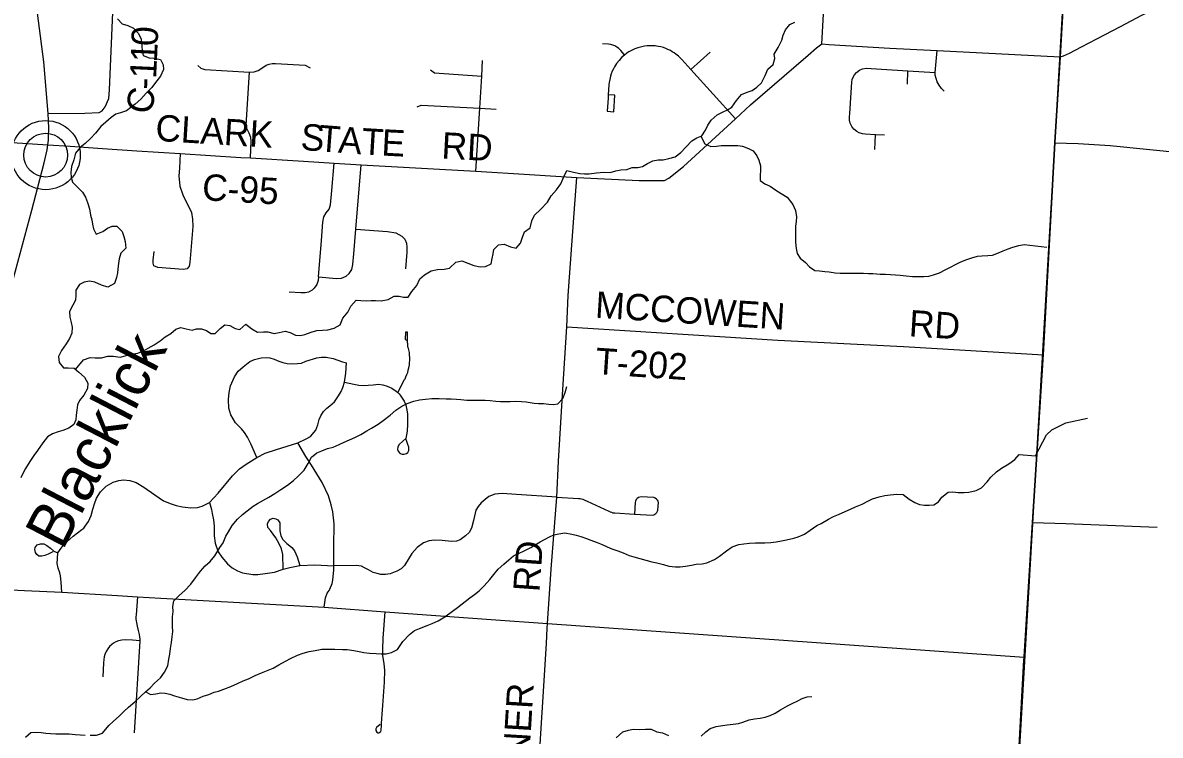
# Model space of a CAD drawing. Extents: x 114843 to 284848, y 317643 to 566895.
# Drawn here: x 259211 to 272149, y 410066 to 418166 of the extents above; entities that cross this region are included whole.
import ezdxf

# ---------------------------------------------------------------- set-up
doc = ezdxf.new("R2010")
doc.units = 0
for name, color, linetype in [('GM_X_City_Street', 7, 'Continuous'), ('GM_X_Corporation', 7, 'Continuous'), ('GM_X_County', 7, 'Continuous'), ('GM_X_County_Road', 7, 'Continuous'), ('GM_X_County_Road_Text', 7, 'Continuous'), ('GM_X_Minor_River', 7, 'Continuous'), ('GM_X_Minor_River_Text', 7, 'Continuous'), ('GM_X_Township', 7, 'Continuous'), ('GM_X_Township_Road', 7, 'Continuous'), ('GM_X_Township_Road_Text', 7, 'Continuous'), ('GM_X_Unincorporated', 7, 'Continuous'), ('GM_X_Unincorporated_Location', 7, 'Continuous')]:
    doc.layers.add(name, color=color, linetype=linetype)

msp = doc.modelspace()

# ---------------------------------------------------------------- linework, layer by layer
at = {"layer": 'GM_X_City_Street'}
for points in [[(270952, 416800), (271216, 416793), (271579, 416769), (272820, 416644), (275852, 416518), (276717, 416455)], [(270698, 412485), (271076, 412473), (272113, 412432)]]:
    msp.add_lwpolyline(points, dxfattribs=at)
at = {"layer": 'GM_X_Corporation'}
msp.add_lwpolyline([(269779, 396349), (270001, 400354), (270127, 402555), (270414, 407583), (271110, 419516), (272597, 419425), (272788, 419410), (274734, 419289), (276970, 419149), (284578, 418656), (284848, 418638)], dxfattribs=at)
at = {"layer": 'GM_X_County'}
for points in [[(271446, 426073), (271110, 419516), (271111, 419492), (271011, 417780), (270951, 416803), (270818, 414394), (270697, 412488), (270600, 410958), (270414, 407575), (270122, 402465), (270001, 400354), (269776, 396299)], [(269776, 396299), (270001, 400354), (270122, 402465), (270414, 407575), (270600, 410958), (270697, 412488), (270818, 414394), (270951, 416803), (271011, 417780), (271111, 419492), (271110, 419516), (271446, 426073)]]:
    msp.add_lwpolyline(points, dxfattribs=at)
at = {"layer": 'GM_X_County_Road'}
for points in [[(259499, 417134), (259449, 417720), (259317, 418743), (259194, 419831), (259158, 420182)], [(268301, 417925), (268350, 418811), (268386, 419224), (268406, 419664)], [(259499, 417134), (259915, 417139), (260080, 417145), (260115, 417165), (260150, 417210), (260190, 417303), (260199, 417403), (260267, 418991)], [(271012, 417777), (271049, 417789), (271118, 417821), (271254, 417891), (271429, 417983), (271696, 418125), (271941, 418251), (272061, 418310), (272118, 418332), (272151, 418341)], [(267318, 417075), (267490, 417232), (268144, 417797), (268238, 417882), (268301, 417925)], [(268301, 417925), (268379, 417920), (269075, 417878), (269611, 417851), (271012, 417777)], [(259497, 416779), (259502, 416830), (259503, 416861), (259506, 416972), (259499, 417134)], [(265512, 416407), (266222, 416374), (266453, 416372), (266512, 416371), (266561, 416400), (266725, 416531), (267318, 417075)], [(257452, 416910), (257463, 416910), (259497, 416779)], [(258630, 413446), (258818, 414177), (259009, 414892), (259075, 415150), (259233, 415738), (259313, 416035), (259455, 416573), (259487, 416720), (259497, 416779)], [(259497, 416779), (259750, 416762), (259957, 416747), (260119, 416736)], [(260119, 416736), (260507, 416711), (261003, 416680), (261692, 416635), (261801, 416629), (262403, 416592), (262752, 416569), (263060, 416550), (264365, 416478), (264974, 416442), (265512, 416407)], [(265176, 411283), (265178, 411335), (265222, 411956), (265284, 412773), (265305, 413183), (265353, 413998), (265399, 414709), (265414, 415067), (265481, 416002), (265512, 416407)], [(264968, 407911), (265167, 411109), (265176, 411283)]]:
    msp.add_lwpolyline(points, dxfattribs=at)
at = {"layer": 'GM_X_Minor_River'}
for points in [[(260289, 418212), (260341, 418154), (260407, 418134), (260469, 418104), (260526, 418042), (260558, 417980), (260566, 417902), (260568, 417844), (260582, 417794), (260648, 417766), (260700, 417764), (260776, 417748), (260809, 417688), (260811, 417634), (260779, 417557), (260721, 417485), (260679, 417431), (260614, 417365), (260552, 417299), (260490, 417240), (260440, 417204), (260390, 417166), (260322, 417140), (260270, 417126), (260216, 417090), (260154, 417034), (260098, 416987), (260038, 416909), (259982, 416849), (259922, 416793), (259864, 416747), (259812, 416682), (259792, 416606), (259766, 416532), (259756, 416462), (259760, 416412), (259778, 416354), (259824, 416304), (259890, 416240), (259926, 416182), (259946, 416123), (259969, 416051), (259983, 415979), (259995, 415927), (260005, 415877), (260015, 415825), (260045, 415761), (260123, 415791), (260173, 415829), (260227, 415855), (260279, 415853), (260340, 415791), (260362, 415735), (260376, 415679), (260382, 415603), (260328, 415545), (260308, 415483), (260296, 415403), (260290, 415324), (260278, 415268), (260254, 415200), (260180, 415160), (260108, 415182), (260029, 415218), (259969, 415228), (259911, 415218), (259855, 415190), (259813, 415125), (259815, 415067), (259811, 415011), (259779, 414955), (259741, 414883), (259747, 414819), (259763, 414759)], [(265599, 416449), (265652, 416449), (265736, 416459), (265820, 416466), (265894, 416464), (265958, 416482), (266014, 416494), (266082, 416496), (266142, 416522), (266207, 416522), (266261, 416532), (266317, 416566), (266377, 416598), (266439, 416609), (266495, 416607), (266561, 416623), (266631, 416643), (266695, 416689), (266753, 416751), (266823, 416823), (266880, 416858), (266934, 416880), (266976, 416946), (267004, 417002), (267042, 417060), (267110, 417120), (267176, 417155), (267228, 417177), (267278, 417207), (267328, 417283), (267386, 417349), (267452, 417375), (267506, 417395), (267560, 417432), (267612, 417484), (267656, 417568), (267684, 417640), (267748, 417690), (267766, 417759), (267758, 417809), (267804, 417883), (267846, 417967), (267860, 418023), (267886, 418085), (267936, 418146), (267992, 418172)], [(266923, 416875), (266968, 416788), (267036, 416758), (267100, 416764), (267154, 416770), (267206, 416772), (267276, 416772), (267345, 416770), (267399, 416764), (267465, 416738), (267519, 416710), (267561, 416654), (267585, 416602), (267603, 416538), (267601, 416486), (267597, 416434), (267597, 416372), (267650, 416334), (267714, 416310), (267778, 416264), (267838, 416226), (267906, 416182), (267970, 416100), (268001, 416033), (268011, 415959), (268009, 415905), (268001, 415853), (267999, 415791), (267999, 415671), (268007, 415599), (268019, 415541), (268055, 415490), (268115, 415442), (268158, 415392), (268222, 415350), (268272, 415347), (268334, 415339), (268384, 415333), (268452, 415323), (268510, 415319), (268576, 415319), (268639, 415321), (268775, 415321), (268829, 415317), (268881, 415315), (268963, 415309), (269025, 415307), (269080, 415303), (269138, 415302), (269192, 415298), (269260, 415288), (269330, 415282), (269462, 415282), (269516, 415286), (269572, 415300), (269639, 415322), (269703, 415356), (269763, 415389), (269821, 415419), (269881, 415449), (269949, 415475), (270007, 415495), (270071, 415511), (270121, 415517), (270189, 415521), (270240, 415525), (270292, 415542), (270362, 415572), (270420, 415594), (270472, 415614), (270542, 415634), (270602, 415644), (270861, 415614)], [(259812, 414225), (259902, 414334), (259976, 414360), (260034, 414356), (260106, 414356), (260179, 414374), (260239, 414374), (260317, 414365), (260375, 414379), (260441, 414399), (260519, 414409), (260585, 414437), (260637, 414465), (260704, 414505), (260772, 414551), (260832, 414594), (260894, 414632), (260952, 414684), (261008, 414702), (261068, 414686), (261138, 414672), (261188, 414686), (261242, 414688), (261299, 414666), (261351, 414634), (261401, 414632), (261457, 414691), (261511, 414733), (261565, 414725), (261625, 414689), (261679, 414679), (261747, 414741), (261816, 414685), (261880, 414647), (261948, 414653), (261998, 414651), (262070, 414635), (262128, 414643), (262196, 414659), (262251, 414643), (262313, 414615), (262369, 414612), (262419, 414622), (262493, 414650), (262555, 414668), (262619, 414670), (262681, 414676), (262753, 414694), (262820, 414732), (262850, 414807), (262910, 414877), (262942, 414945), (263002, 415011), (263058, 415009), (263118, 415003), (263172, 415007), (263224, 415009), (263288, 415003), (263366, 415018), (263436, 415056), (263491, 415056), (263543, 415048), (263595, 415046), (263637, 415112), (263693, 415178), (263729, 415256), (263781, 415301), (263855, 415347), (263927, 415361), (264005, 415365), (264065, 415377), (264135, 415443), (264204, 415461), (264272, 415432), (264342, 415408), (264414, 415390), (264476, 415394), (264538, 415426), (264552, 415484), (264560, 415538), (264568, 415590), (264624, 415642), (264686, 415650), (264757, 415618), (264825, 415603), (264873, 415661), (264891, 415717), (264919, 415789), (264983, 415835), (265003, 415915), (265033, 415980), (265101, 416044), (265181, 416128), (265223, 416198), (265283, 416268), (265333, 416333), (265367, 416413), (265399, 416487), (265477, 416469), (265549, 416451), (265599, 416449)], [(259763, 414759), (259771, 414705), (259768, 414636), (259744, 414578), (259703, 414514), (259651, 414440), (259619, 414370), (259626, 414304), (259676, 414242), (259726, 414242), (259796, 414240), (259850, 414192), (259912, 414136), (259950, 414070), (259948, 414007), (259906, 413933), (259856, 413873), (259834, 413821), (259826, 413763), (259819, 413703), (259813, 413653), (259793, 413600), (259735, 413558), (259666, 413530), (259612, 413516), (259548, 413494), (259494, 413458), (259438, 413390), (259378, 413303), (259338, 413247), (259292, 413179), (259242, 413097), (259212, 413043), (259190, 412991)], [(263947, 413894), (264027, 413892), (264083, 413890), (264143, 413888), (264195, 413882), (264263, 413877), (264313, 413875), (264366, 413877), (264416, 413877), (264470, 413875), (264528, 413871), (264592, 413863), (264644, 413861), (264694, 413859), (264756, 413861), (264814, 413863), (264883, 413861), (264937, 413857), (265029, 413843), (265079, 413839), (265135, 413836), (265193, 413830), (265247, 413826), (265297, 413832), (265353, 413896), (265379, 413964), (265401, 414030)], [(259977, 410066), (260049, 410068), (260119, 410090), (260189, 410178), (260239, 410223), (260311, 410285), (260361, 410335), (260415, 410387), (260485, 410445), (260553, 410509), (260607, 410558), (260659, 410606), (260711, 410660), (260777, 410720), (260822, 410784), (260860, 410857), (260873, 410931), (260883, 410989), (260891, 411053), (260903, 411119), (260911, 411185), (260917, 411247), (260915, 411301), (260913, 411354), (260915, 411412), (260921, 411474), (260919, 411530), (260929, 411594), (260991, 411656), (261053, 411710), (261123, 411785), (261175, 411857), (261233, 411933), (261287, 411993), (261343, 412043), (261397, 412106), (261451, 412200), (261489, 412254), (261521, 412328), (261551, 412380), (261593, 412452), (261653, 412521), (261712, 412577), (261764, 412617), (261830, 412669), (261882, 412701), (262010, 412774), (262078, 412814), (262146, 412858), (262222, 412910), (262290, 412964), (262342, 413010), (262412, 413081), (262458, 413155), (262496, 413229), (262555, 413275), (262613, 413299), (262677, 413325), (262743, 413342), (262809, 413370), (262867, 413398), (262927, 413426), (262987, 413452), (263055, 413486), (263123, 413528), (263177, 413557), (263252, 413601), (263312, 413645), (263390, 413705), (263456, 413761), (263524, 413807), (263582, 413836), (263660, 413864), (263724, 413880), (263792, 413888), (263863, 413896), (263947, 413894)], [(270730, 413243), (270857, 413480), (270917, 413540), (271075, 413619), (271320, 413670)], [(266993, 412027), (267079, 412063), (267137, 412101), (267215, 412163), (267281, 412209), (267355, 412235), (267413, 412243), (267477, 412248), (267544, 412252), (267594, 412252), (267650, 412254), (267720, 412258), (267780, 412264), (267842, 412276), (267898, 412288), (267980, 412306), (268032, 412320), (268101, 412353), (268167, 412399), (268243, 412451), (268293, 412475), (268377, 412521), (268433, 412551), (268491, 412576), (268565, 412610), (268627, 412636), (268683, 412662), (268759, 412694), (268822, 412726), (268876, 412752), (268952, 412777), (269016, 412793), (269078, 412799), (269154, 412805), (269226, 412803), (269295, 412749), (269359, 412713), (269411, 412691), (269469, 412683), (269521, 412683), (269573, 412687), (269627, 412721), (269665, 412773), (269737, 412828), (269791, 412832), (269850, 412826), (269920, 412824), (269972, 412828), (270054, 412848), (270116, 412880), (270182, 412946), (270224, 413001), (270286, 413059), (270344, 413101), (270426, 413151), (270494, 413199), (270544, 413256), (270730, 413243)], [(260609, 410560), (260663, 410530), (260724, 410536), (260780, 410548), (260830, 410546), (260882, 410532), (260938, 410514), (261016, 410490), (261082, 410472), (261144, 410468), (261195, 410480), (261263, 410510), (261327, 410530), (261387, 410555), (261437, 410567), (261497, 410591), (261579, 410619), (261653, 410655), (261717, 410683), (261778, 410709), (261854, 410746), (261926, 410776), (262002, 410806), (262060, 410830), (262122, 410866), (262198, 410910), (262256, 410938), (262336, 410975), (262399, 410999), (262469, 411017), (262535, 411031), (262613, 411043), (262697, 411045), (262759, 411045), (262847, 411041), (262901, 411039), (262978, 411029), (263036, 411020), (263090, 411008), (263154, 411000), (263232, 410994), (263288, 410990), (263344, 410992), (263405, 411006), (263473, 411042), (263535, 411132), (263611, 411211), (263667, 411255), (263725, 411279), (263809, 411313), (263869, 411335), (263937, 411367), (264011, 411414), (264099, 411478), (264154, 411520), (264298, 411628), (264348, 411666), (264402, 411709), (264460, 411763), (264522, 411835), (264568, 411893), (264620, 411953), (264684, 412011), (264740, 412060), (264794, 412106), (264850, 412134), (264916, 412162), (264990, 412202), (265041, 412230), (265097, 412263), (265147, 412291), (265203, 412323), (265253, 412343), (265307, 412355), (265375, 412367), (265455, 412353), (265505, 412339), (265557, 412325), (265622, 412301), (265674, 412285), (265744, 412257), (265802, 412233), (265858, 412207), (265910, 412185), (265979, 412161), (266039, 412139), (266109, 412110), (266161, 412096), (266231, 412074), (266299, 412058), (266367, 412038), (266424, 412026), (266500, 412006), (266560, 411990), (266634, 411982), (266690, 411980), (266750, 411988), (266816, 412000), (266872, 412010), (266937, 412014), (266993, 412027)], [(266929, 410055), (266981, 410105), (267031, 410141), (267099, 410165), (267169, 410177), (267223, 410185), (267293, 410191), (267353, 410200), (267403, 410216), (267475, 410240), (267534, 410254), (267600, 410260), (267654, 410272), (267712, 410292), (267768, 410316), (267830, 410354), (267908, 410399), (267970, 410429), (268020, 410453), (268078, 410483), (268134, 410501), (268185, 410507)], [(259241, 410043), (259301, 410099), (259351, 410101), (259421, 410099), (259473, 410091), (259526, 410085), (259588, 410082), (259650, 410084), (259738, 410084), (259808, 410076), (259868, 410072), (259920, 410066)], [(265959, 410037), (266037, 410106), (266101, 410122), (266155, 410134), (266225, 410132), (266295, 410134), (266359, 410134), (266423, 410104), (266486, 410094), (266556, 410064)]]:
    msp.add_lwpolyline(points, dxfattribs=at)
at = {"layer": 'GM_X_Township'}
for points in [[(259157, 420184), (261172, 420071), (263064, 419969), (266574, 419773), (268405, 419666), (271111, 419492), (271011, 417780), (270951, 416803), (270818, 414394), (270697, 412488), (270600, 410958), (270414, 407575)], [(269776, 396299), (270001, 400354), (270122, 402465), (270414, 407575), (270600, 410958), (270697, 412488), (270818, 414394), (270951, 416803), (271011, 417780), (271111, 419492), (274446, 419299), (276991, 419147), (280694, 418905), (284578, 418656), (284848, 418638)]]:
    msp.add_lwpolyline(points, dxfattribs=at)
at = {"layer": 'GM_X_Township_Road'}
for p, q in [((266810, 417633), (267031, 417831)), ((269273, 417468), (269280, 417619)), ((264408, 417193), (264596, 417182)), ((268902, 416724), (268912, 416892)), ((260516, 411641), (260499, 411436)), ((265178, 411335), (270601, 410955))]:
    msp.add_line(p, q, dxfattribs=at)
for points in [[(266055, 417799), (266035, 417825), (266014, 417850), (266003, 417862), (265986, 417878), (265969, 417890), (265946, 417904), (265924, 417912), (265901, 417920), (265875, 417923), (265806, 417927)], [(267318, 417075), (266810, 417633), (266708, 417747), (266692, 417765), (266670, 417786), (266640, 417810), (266620, 417824), (266598, 417837), (266577, 417849), (266548, 417863), (266524, 417873), (266498, 417883), (266468, 417891), (266443, 417896), (266421, 417900), (266404, 417902), (266368, 417905), (266340, 417904), (266312, 417902), (266281, 417899), (266238, 417889), (266206, 417880), (266172, 417868), (266134, 417851), (266105, 417834), (266081, 417820), (266055, 417799), (266023, 417772), (265993, 417737), (265966, 417704), (265952, 417683), (265942, 417666), (265929, 417643), (265916, 417615), (265905, 417585), (265896, 417557), (265888, 417519), (265881, 417488), (265878, 417461), (265871, 417348), (265868, 417310)], [(269693, 417390), (269660, 417419), (269633, 417457), (269613, 417494), (269599, 417531), (269591, 417570), (269589, 417599), (269611, 417851)], [(261201, 417680), (261236, 417649), (261283, 417635), (261789, 417605)], [(261789, 417605), (261842, 417607), (261887, 417622), (261930, 417649), (261978, 417684), (262012, 417696), (262047, 417701), (262087, 417702), (262422, 417682), (262481, 417652)], [(264365, 416478), (264408, 417193), (264433, 417559), (264442, 417737)], [(270911, 416051), (270952, 416800), (271012, 417777)], [(261801, 416629), (261809, 416818), (261804, 416861), (261786, 416910), (261758, 416965), (261753, 417003), (261789, 417605)], [(263848, 417630), (263893, 417597), (264433, 417559)], [(269011, 416887), (268912, 416892), (268793, 416901), (268761, 416904), (268726, 416913), (268697, 416929), (268664, 416956), (268640, 416988), (268622, 417025), (268616, 417060), (268615, 417096), (268618, 417133), (268640, 417491), (268645, 417519), (268655, 417549), (268671, 417573), (268694, 417602), (268729, 417627), (268763, 417641), (268803, 417648), (268862, 417644), (269280, 417619), (269589, 417599)], [(265868, 417310), (265858, 417159), (265934, 417153), (265947, 417342), (265876, 417346)], [(263696, 417211), (263743, 417229), (264408, 417193)], [(261003, 416680), (260993, 416513), (260987, 416426), (260997, 416307), (261030, 416209), (261129, 416010), (261142, 415932), (261145, 415850), (261113, 415439), (261103, 415399), (261081, 415369), (261035, 415360), (260747, 415385), (260702, 415404), (260695, 415431), (260695, 415467), (260704, 415565)], [(262576, 415277), (262609, 415690), (262625, 415899), (262636, 415958), (262663, 416005), (262696, 416047), (262712, 416096), (262726, 416260), (262752, 416569)], [(262576, 415277), (262781, 415259), (262836, 415263), (262889, 415285), (262923, 415314), (262953, 415361), (262967, 415416), (262976, 415540), (263001, 415820), (263060, 416550)], [(270819, 414376), (270820, 414391), (270911, 416051)], [(263001, 415820), (263359, 415791), (263453, 415778), (263522, 415740), (263558, 415704), (263576, 415660), (263581, 415613), (263579, 415558), (263563, 415367)], [(262576, 415277), (262570, 415237), (262554, 415189), (262527, 415150), (262503, 415126), (262461, 415105), (262423, 415095), (262375, 415094), (262240, 415104)], [(265399, 414709), (267801, 414559), (269229, 414486), (270820, 414391)], [(263477, 413961), (263554, 414109), (263559, 414118), (263570, 414140), (263580, 414166), (263589, 414190), (263596, 414216), (263603, 414244), (263609, 414278), (263611, 414300), (263613, 414331), (263613, 414362), (263611, 414386), (263610, 414401), (263608, 414417), (263605, 414431), (263602, 414447), (263599, 414461), (263596, 414472), (263592, 414491), (263590, 414503), (263589, 414516), (263588, 414529), (263587, 414542), (263587, 414560), (263588, 414648), (263563, 414647), (263562, 414567), (263571, 414559), (263584, 414560)], [(259654, 411691), (259646, 411806), (259639, 411877), (259631, 411914), (259612, 411964), (259602, 412020), (259605, 412074), (259611, 412139), (259646, 412193), (259680, 412240), (259783, 412330), (259884, 412406), (259904, 412419), (259922, 412442), (259957, 412495), (259990, 412564), (260009, 412638), (260025, 412695), (260051, 412760), (260096, 412832), (260161, 412897), (260240, 412945), (260303, 412964), (260355, 412970), (260428, 412962), (260502, 412940), (260587, 412885), (260712, 412801), (260810, 412732), (260897, 412698), (260957, 412679), (261027, 412662), (261121, 412650), (261200, 412656), (261250, 412672), (261335, 412712), (261434, 412819), (261596, 413015), (261678, 413093), (261752, 413149), (261872, 413222), (261967, 413271), (262097, 413316), (262339, 413391), (262436, 413435), (262482, 413464), (262545, 413533), (262569, 413595), (262583, 413654), (262600, 413696), (262633, 413746), (262669, 413784), (262702, 413811), (262756, 413857), (262804, 413923), (262832, 413972), (262853, 414021), (262872, 414080), (262884, 414181), (262892, 414301)], [(261872, 413222), (261806, 413379), (261767, 413456), (261732, 413506), (261699, 413551), (261632, 413619), (261579, 413708), (261556, 413784), (261552, 413883), (261557, 413962), (261574, 414038), (261619, 414140), (261660, 414204), (261717, 414254), (261793, 414316), (261848, 414337), (261922, 414356), (261978, 414362), (262021, 414357), (262072, 414342), (262125, 414318), (262168, 414305), (262218, 414294), (262267, 414288), (262335, 414291), (262380, 414297), (262432, 414318), (262555, 414357), (262610, 414364), (262663, 414365), (262742, 414349), (262848, 414313), (262892, 414301)], [(270507, 409248), (270599, 410924), (270601, 410955), (270698, 412485), (270815, 414323), (270819, 414376)], [(262872, 414080), (262978, 414057), (263032, 414044), (263085, 414043), (263138, 414046), (263195, 414050), (263257, 414056), (263307, 414049), (263355, 414036), (263410, 414012), (263457, 413979), (263477, 413961), (263491, 413948), (263505, 413931), (263550, 413863), (263569, 413818), (263580, 413767), (263586, 413715), (263588, 413602), (263585, 413522), (263570, 413439), (263535, 413411), (263492, 413371), (263476, 413343), (263474, 413316), (263481, 413297), (263496, 413276), (263509, 413268), (263526, 413263), (263549, 413263), (263575, 413269), (263589, 413280), (263602, 413305), (263602, 413340), (263590, 413371), (263571, 413430)], [(262750, 412043), (262750, 412213), (262753, 412471), (262737, 412605), (262719, 412684), (262689, 412789), (262617, 412938), (262497, 413137), (262430, 413234), (262339, 413391)], [(265284, 412773), (264828, 412803), (264664, 412815), (264580, 412806), (264512, 412782), (264469, 412748), (264425, 412707), (264389, 412667), (264365, 412623), (264337, 412508), (264314, 412421), (264287, 412370), (264248, 412334), (264187, 412286), (264145, 412272), (264086, 412269), (263982, 412280), (263896, 412285), (263832, 412277), (263769, 412255), (263697, 412201), (263637, 412133), (263605, 412083), (263552, 411995), (263515, 411957), (263467, 411930), (263390, 411900), (263335, 411894), (263282, 411892), (263241, 411904), (263196, 411917), (263142, 411945), (263097, 411971), (263062, 411989), (263005, 411995), (262750, 411992)], [(265284, 412773), (265534, 412759), (265553, 412758), (265580, 412751), (265606, 412740), (265632, 412729), (265879, 412612), (265892, 412605), (265909, 412601), (265924, 412596), (265946, 412593), (266169, 412581), (266374, 412568), (266390, 412572), (266401, 412580), (266413, 412588), (266422, 412600), (266432, 412612), (266434, 412624), (266441, 412713), (266437, 412726), (266429, 412739), (266418, 412750), (266405, 412760), (266389, 412767), (266245, 412776), (266231, 412773), (266216, 412767), (266200, 412757), (266189, 412745), (266179, 412729), (266175, 412713), (266169, 412581)], [(261335, 412712), (261357, 412634), (261367, 412586), (261379, 412514), (261387, 412444), (261389, 412334), (261401, 412250), (261433, 412152), (261475, 412089), (261538, 412016), (261592, 411970), (261652, 411934), (261711, 411914), (261826, 411893), (261884, 411895), (261968, 411903), (262075, 411920), (262174, 411956), (262250, 411972), (262362, 411995), (262534, 412003), (262750, 411992)], [(262174, 411956), (262168, 412122), (262154, 412186), (262129, 412241), (262091, 412309), (262027, 412393), (261999, 412426), (261993, 412469), (262005, 412496), (262029, 412521), (262059, 412533), (262091, 412528), (262113, 412514), (262136, 412479), (262134, 412443), (262135, 412390), (262146, 412333), (262169, 412291), (262213, 412245), (262250, 412218), (262271, 412200), (262300, 412164), (262333, 412096), (262362, 411995)], [(259554, 412150), (259500, 412126), (259462, 412108), (259426, 412102), (259394, 412103), (259371, 412120), (259357, 412145), (259349, 412177), (259353, 412201), (259374, 412229), (259414, 412243), (259451, 412242), (259485, 412222), (259527, 412191), (259564, 412157), (259611, 412139)], [(262702, 411727), (262730, 411790), (262739, 411830), (262750, 411947), (262750, 411992), (262750, 412043)], [(258663, 411743), (258928, 411727), (259229, 411711), (259654, 411691), (260290, 411654), (260516, 411641), (260781, 411626)], [(262639, 411521), (262656, 411628), (262675, 411683), (262695, 411713), (262702, 411727)], [(260781, 411626), (262639, 411521), (263332, 411470), (264537, 411383), (265178, 411335)], [(263311, 411163), (263311, 411169), (263332, 411470)], [(260499, 411436), (260497, 411411), (260498, 411390), (260501, 411362), (260504, 411348), (260514, 411305), (260524, 411255), (260534, 411212), (260539, 411181), (260541, 411162), (260542, 411150), (260542, 411139), (260477, 410094)], [(260542, 411139), (260458, 411146), (260380, 411149), (260337, 411146), (260298, 411138), (260271, 411127), (260243, 411111), (260224, 411097), (260198, 411074), (260179, 411049), (260160, 411020), (260143, 410984), (260136, 410956), (260132, 410929), (260129, 410888), (260122, 410730)], [(263277, 410187), (263236, 410155), (263227, 410138), (263227, 410119), (263240, 410102), (263251, 410093), (263262, 410093), (263282, 410107), (263288, 410122), (263288, 410134), (263291, 410167), (263291, 410199), (263299, 410307), (263306, 410403), (263324, 410671), (263329, 410807), (263321, 410879), (263308, 410973), (263305, 411052), (263311, 411163)]]:
    msp.add_lwpolyline(points, dxfattribs=at)
at = {"layer": 'GM_X_Unincorporated'}
for radius in [393, 249]:
    msp.add_circle((259472, 416661), radius, dxfattribs=at)
at = {"layer": 'GM_X_Unincorporated_Location'}
msp.add_line((259472, 416661), (259472, 416661), dxfattribs=at)

# ---------------------------------------------------------------- texts
at = {"layer": 'GM_X_County_Road_Text'}
for s, rotation, p in [('0', 87.5026, (260744, 417896)), ('1', 87.4621, (260736, 417711)), ('1', 87.3124, (260727, 417525)), ('C', 79.7654, (260674, 417115)), ('-', 87.7839, (260723, 417403)), ('CLARK', 356.5636, (260714, 416824)), ('S', 355.6827, (262365, 416722)), ('T', 355.6832, (262567, 416706)), ('A', 355.8962, (262792, 416689)), ('T', 356.578, (263059, 416670)), ('E', 357.0626, (263286, 416657)), ('RD', 356.9605, (263969, 416623)), ('C-95', 356.6464, (261245, 416150)), ('RD', 85.9787, (265088, 411689)), ('WAGGONER', 86.5229, (264876, 408225))]:
    msp.add_text(s, height=300, rotation=rotation, dxfattribs=at).set_placement(p)
at = {"layer": 'GM_X_Minor_River_Text'}
msp.add_text('Blacklick', height=500, rotation=62.6081, dxfattribs=at).set_placement((259664, 412157))
at = {"layer": 'GM_X_Township_Road_Text'}
for s, rotation, p in [('MCCOWEN', 356.3302, (265716, 414814)), ('RD', 356.4689, (269285, 414602)), ('T-202', 356.1899, (265717, 414173))]:
    msp.add_text(s, height=300, rotation=rotation, dxfattribs=at).set_placement(p)

doc.saveas('drawing.dxf')
